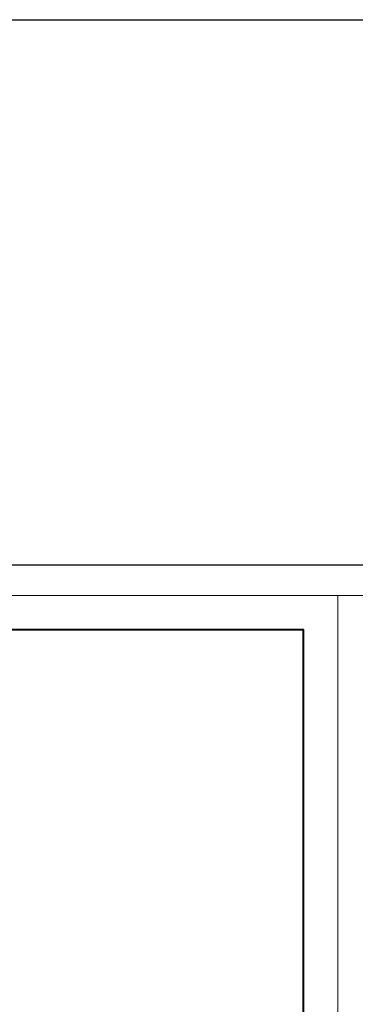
# Model space of a CAD drawing. Header units: centimetres. Extents: x -15121 to 17422, y -60492 to 0.
# Tile 336 of 423: x 3345 to 3709, y -29439 to -28369. Entities that reach past the tile are written whole.
import ezdxf

# ---------------------------------------------------------------- set-up
doc = ezdxf.new("R2010")
doc.units = ezdxf.units.CM
doc.header["$LTSCALE"] = 60
doc.layers.add('Aika Obramowanie', color=7, linetype='Continuous', lineweight=15, plot=False)
doc.layers.add('Aika Ramka', color=5, linetype='Continuous', lineweight=40)
doc.layers.add('AIKA widokowe', color=7, linetype='Continuous')

msp = doc.modelspace()

# ---------------------------------------------------------------- linework, layer by layer
at = {"layer": 'Aika Obramowanie', "transparency": 33554610}
for points in [[(642.021, -28994.4179), (642.021, -31227.5571), (3690.1709, -31227.5571), (3690.1709, -28994.4179)], [(5923.3101, -28994.4179), (3690.1709, -28994.4179), (3690.1709, -32042.5678), (5923.3101, -32042.5678)]]:
    msp.add_lwpolyline(points, close=True, dxfattribs=at)
at = {"layer": 'Aika Ramka', "transparency": 33554610}
msp.add_lwpolyline([(682.576, -29032.0128), (682.576, -31189.9622), (3652.576, -31189.9622), (3652.576, -29032.0128)], close=True, dxfattribs=at)
at = {"layer": 'AIKA widokowe', "color": 2}
for points in [[(642.021, -28369.2106), (17422.067, -28369.2106), (17422.067, -28961.4893), (642.021, -28961.4893)], [(642.021, -28369.2106), (17422.067, -28369.2106), (17422.067, -32344.9798), (642.021, -32344.9798)]]:
    msp.add_lwpolyline(points, close=True, dxfattribs=at)

doc.saveas('drawing.dxf')
